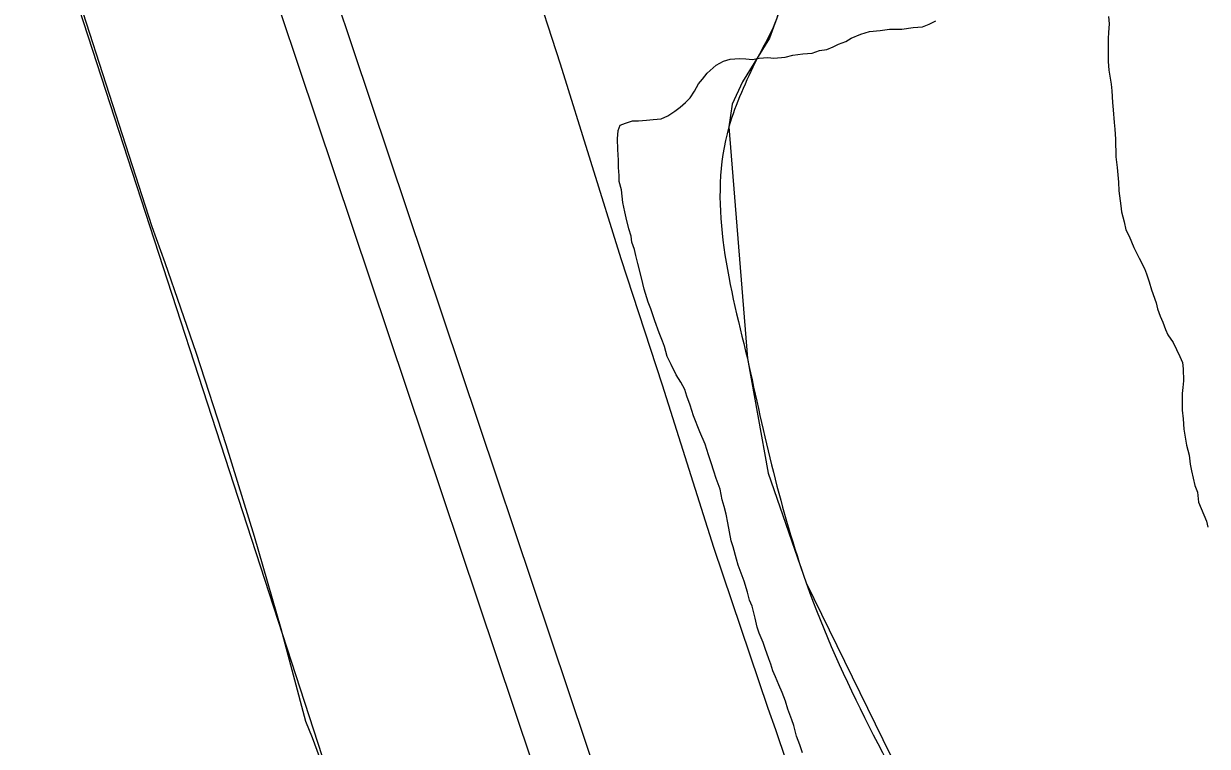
# Model space of a CAD drawing. Extents: x 3172231 to 3210228, y 940198 to 965780.
# Drawn here: x 3185742 to 3186365, y 953747 to 954128 of the extents above; entities that cross this region are included whole.
import ezdxf

# ---------------------------------------------------------------- set-up
doc = ezdxf.new("R2010")
doc.units = 0
for name, color, linetype in [('V-BORW-LINE', 7, 'Continuous'), ('V-LEVE-TOET', 7, 'Continuous'), ('V-SURV-LINE', 7, 'Continuous'), ('V-TOPO-SHOR', 7, 'Continuous')]:
    doc.layers.add(name, color=color, linetype=linetype)

msp = doc.modelspace()

# ---------------------------------------------------------------- linework, layer by layer
at = {"layer": 'V-BORW-LINE'}
for points in [[(3186139.977, 954135.094), (3186134.439, 954120.181)], [(3186134.439, 954120.181), (3186120.175, 954097.204)], [(3186120.175, 954097.204), (3186114.728, 954085.449)], [(3186114.728, 954085.449), (3186113.091, 954073.519)], [(3186113.091, 954073.519), (3186122.827, 953951.45)], [(3186122.827, 953951.45), (3186133.745, 953890.987)], [(3186133.745, 953890.987), (3186153.808, 953833.219)], [(3186153.808, 953833.219), (3186226.361, 953684.781)]]:
    msp.add_lwpolyline(points, dxfattribs=at)
for points in [[(3186094.016, 954160.13), (3186139.519, 954143.466), (3186127.773, 954109.33)], [(3186127.773, 954109.33), (3186113.091, 954073.519), (3186122.827, 953951.45)], [(3186122.827, 953951.45), (3186153.808, 953833.219), (3186226.361, 953684.781)]]:
    msp.add_spline(points, degree=3, dxfattribs=at)
at = {"layer": 'V-LEVE-TOET'}
for points in [[(3185877.226, 953809.045), (3185863.232, 953857.63), (3185848.395, 953905.964), (3185832.715, 953954.031), (3185816.2, 954001.817), (3185809.345, 954020.89), (3185809.345, 954020.89), (3185773.047, 954133.641), (3185734.79, 954245.742), (3185727.313, 954266.931), (3185727.313, 954266.931), (3185702.884, 954333.953), (3185677.288, 954400.542), (3185650.535, 954466.674), (3185628.302, 954519.244), (3185628.302, 954519.244), (3185601.451, 954582.765), (3185575.712, 954646.744), (3185551.093, 954711.162), (3185527.6, 954776), (3185515.673, 954810.343), (3185515.673, 954810.343), (3185484.838, 954894.026)], [(3185978.162, 954253.881), (3185978.162, 954253.881), (3186008.985, 954153.893), (3186024.195, 954106.679), (3186024.195, 954106.679), (3186056.121, 954004.111), (3186077.892, 953937.563), (3186077.892, 953937.563), (3186105.028, 953852.163), (3186133.648, 953767.253), (3186137.585, 953755.944), (3186137.585, 953755.944), (3186166.052, 953671.495)], [(3185901.258, 953731.704), (3185893.737, 953751.623), (3185890.368, 953760.225), (3185890.368, 953760.225), (3185877.226, 953809.045)]]:
    msp.add_lwpolyline(points, dxfattribs=at)
at = {"layer": 'V-SURV-LINE'}
for points in [[(3185867.888, 954255.769), (3186123.254, 953493.937)], [(3186094.804, 953484.419), (3185839.438, 954246.25)]]:
    msp.add_lwpolyline(points, dxfattribs=at)
at = {"layer": 'V-TOPO-SHOR'}
for points in [[(3185522.779, 953610.322), (3185515.727, 953653.287), (3185319.823, 954033.143), (3185688.8, 954171.811), (3185735.371, 954189.59), (3185756.818, 954178.8), (3185898.897, 953741.814), (3185569.35, 953628.102), (3185537.139, 953628.181), (3185519.262, 953635.383)], [(3186061.68, 954015.95), (3186060.301, 954019.852), (3186058.941, 954025.518), (3186058.263, 954028.705), (3186057.25, 954033.663), (3186056.605, 954040.385), (3186055.23, 954044.639), (3186055.259, 954047.819), (3186054.946, 954052.065), (3186054.981, 954055.952), (3186054.679, 954061.608), (3186054.378, 954067.267), (3186054.772, 954071.504), (3186055.857, 954074.322), (3186058.696, 954075.357), (3186062.243, 954076.737), (3186065.423, 954076.706), (3186069.667, 954077.022), (3186073.204, 954077.341), (3186077.447, 954077.656), (3186080.998, 954079.391), (3186084.556, 954081.832), (3186087.402, 954083.925), (3186090.253, 954086.375), (3186092.75, 954088.824), (3186094.902, 954092.339), (3186097.059, 954096.207), (3186099.203, 954098.661), (3186101.706, 954101.819), (3186106.338, 954106.017), (3186110.246, 954108.102), (3186113.791, 954109.128), (3186118.741, 954109.437), (3186121.921, 954109.407), (3186125.452, 954109.022), (3186128.993, 954109.695), (3186133.591, 954110.007), (3186136.767, 954109.624), (3186142.782, 954110.275), (3186146.68, 954111.299), (3186151.986, 954111.956), (3186156.938, 954112.264), (3186160.838, 954113.642), (3186164.733, 954114.314), (3186167.926, 954115.696), (3186170.766, 954117.085), (3186174.668, 954118.463), (3186177.51, 954120.204), (3186182.479, 954122.278), (3186187.085, 954123.648), (3186192.745, 954124.304), (3186197.7, 954124.963), (3186204.063, 954124.906), (3186210.08, 954125.909), (3186215.03, 954126.219), (3186218.577, 954127.599), (3186222.128, 954129.334)], [(3186312.981, 954131.672), (3186313.301, 954127.781), (3186312.904, 954123.192), (3186312.875, 954120.011), (3186312.795, 954111.528), (3186312.762, 954107.996), (3186313.074, 954103.398), (3186314.419, 954095.964), (3186314.741, 954092.427), (3186315.038, 954086.414), (3186315.355, 954082.525), (3186316, 954075.803), (3186316.32, 954072.264), (3186316.625, 954066.962)], [(3186316.625, 954066.962), (3186316.893, 954057.768), (3186317.548, 954052.108), (3186318.181, 954044.327), (3186318.493, 954039.73), (3186319.482, 954031.943), (3186319.805, 954028.76), (3186321.169, 954023.446), (3186322.191, 954019.196), (3186323.928, 954015.999), (3186326.347, 954009.968), (3186329.122, 954004.287), (3186331.901, 953998.96), (3186332.933, 953996.124), (3186334.307, 953991.87), (3186335.684, 953987.614), (3186338.094, 953980.876), (3186338.772, 953977.689), (3186340.15, 953973.79), (3186341.535, 953970.595), (3186342.911, 953966.696), (3186344.299, 953963.855), (3186347.091, 953959.941), (3186350.554, 953952.487), (3186351.941, 953949.294), (3186352.264, 953946.109), (3186352.557, 953939.744), (3186352.172, 953936.213), (3186351.789, 953933.037), (3186351.76, 953929.856), (3186351.707, 953924.202), (3186352.373, 953919.6), (3186352.676, 953914.298), (3186354.011, 953905.803), (3186355.375, 953900.488), (3186356.041, 953895.886), (3186356.714, 953892.345), (3186358.408, 953884.555), (3186359.791, 953881.007), (3186360.448, 953875.699), (3186361.832, 953872.506), (3186364.597, 953865.766), (3186365.275, 953862.58)], [(3186151.761, 953743.681), (3186150.387, 953747.935), (3186148.66, 953752.545), (3186147.3, 953758.211), (3186146.266, 953761.05), (3186144.198, 953766.723), (3186142.823, 953770.977), (3186141.099, 953775.587), (3186139.368, 953779.49), (3186137.64, 953783.748), (3186136.255, 953786.943), (3186135.227, 953790.486), (3186134.193, 953793.322), (3186132.123, 953798.643), (3186131.092, 953801.834), (3186129.018, 953806.802), (3186127.988, 953809.991), (3186126.97, 953814.597), (3186125.262, 953820.974), (3186123.877, 953824.167), (3186122.855, 953828.419), (3186121.141, 953834.09), (3186118.038, 953842.599), (3186117.008, 953845.79), (3186115.3, 953852.168), (3186114.268, 953855.358), (3186112.591, 953864.916), (3186111.573, 953869.52), (3186110.549, 953873.418), (3186109.521, 953876.963), (3186108.513, 953882.625), (3186107.479, 953885.464), (3186106.445, 953888.3), (3186105.066, 953892.202), (3186103.692, 953896.456), (3186102.318, 953900.709), (3186100.604, 953906.38), (3186097.835, 953912.768), (3186094.38, 953921.281), (3186092.666, 953926.952), (3186090.941, 953931.562), (3186089.913, 953935.107), (3186087.828, 953939.013), (3186085.391, 953942.925), (3186082.612, 953948.252), (3186080.531, 953952.511), (3186079.167, 953957.826), (3186078.133, 953960.662), (3186076.405, 953964.92), (3186073.99, 953971.306), (3186071.928, 953977.685), (3186070.547, 953981.232), (3186068.489, 953987.966), (3186067.131, 953993.987), (3186065.079, 954001.43), (3186064.059, 954005.679), (3186063.381, 954008.866), (3186062.003, 954012.768), (3186061.68, 954015.95)]]:
    msp.add_lwpolyline(points, dxfattribs=at)

doc.saveas('drawing.dxf')
